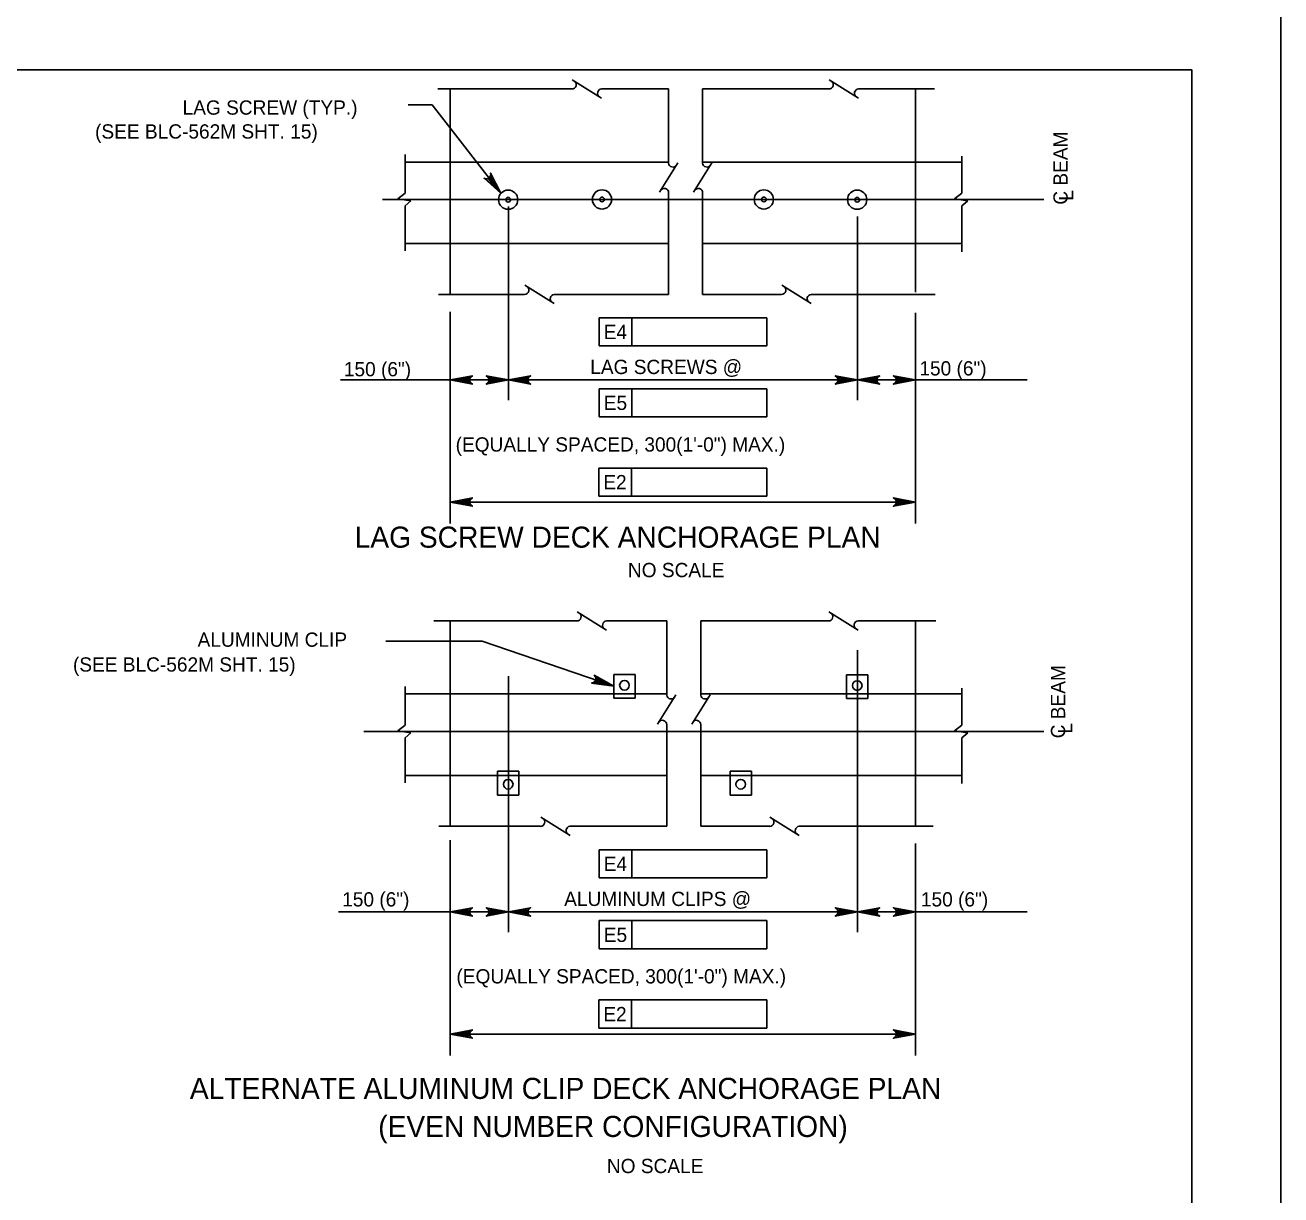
# Model space of a CAD drawing. Extents: x -13 to 81, y -176 to 0.
# Drawn here: x 57.44 to 68, y -98.21 to -88.38 of the extents above; entities that cross this region are included whole.
import ezdxf

# ---------------------------------------------------------------- set-up
doc = ezdxf.new("R2010")
doc.units = 0
for name, color, linetype in [('Level 1', 7, 'Continuous'), ('Level 2', 7, 'Continuous'), ('Level 3', 7, 'Continuous'), ('Level 4', 7, 'Continuous'), ('Level 63', 7, 'Continuous'), ('Level 8', 7, 'Continuous'), ('Level 9', 7, 'Continuous')]:
    doc.layers.add(name, color=color, linetype=linetype)

# ---------------------------------------------------------------- blocks, each defined once
blk = doc.blocks.new('B')
at = {"layer": 'Level 3'}
blk.add_circle((0, 0), 0.107, dxfattribs=at)
for start, end in [(0, 180), (180, 0)]:
    blk.add_arc((0, 0), 0.026, start, end, dxfattribs=at)

msp = doc.modelspace()

# ---------------------------------------------------------------- linework, layer by layer
at = {"layer": 'Level 1'}
msp.add_lwpolyline([(35.75, -109.25), (67.25, -109.25), (67.25, -88.75), (35.75, -88.75)], close=True, dxfattribs=at)
at = {"layer": 'Level 2'}
for p, q in [((61.015, -90.639), (61.015, -88.912)), ((64.928, -90.62), (64.928, -88.912)), ((61.015, -95.112), (61.015, -93.385)), ((64.928, -95.112), (64.928, -93.385))]:
    msp.add_line(p, q, dxfattribs=at)
at = {"layer": 'Level 3'}
for p, q in [((60.909, -88.912), (62.038, -88.912)), ((62.041, -88.834), (62.287, -88.989)), ((62.286, -88.912), (62.851, -88.912)), ((62.851, -89.535), (62.851, -88.912)), ((63.137, -88.912), (64.199, -88.912)), ((63.137, -89.535), (63.137, -88.912)), ((64.202, -88.834), (64.448, -88.989)), ((64.448, -88.912), (65.086, -88.912)), ((60.635, -89.787), (60.635, -89.463)), ((60.635, -89.526), (62.851, -89.526)), ((62.774, -89.781), (62.928, -89.534)), ((63.06, -89.781), (63.215, -89.534)), ((63.137, -89.526), (65.318, -89.526)), ((65.318, -89.787), (65.318, -89.478)), ((60.573, -89.835), (60.635, -89.787)), ((60.684, -89.852), (60.573, -89.835)), ((60.635, -89.895), (60.684, -89.852)), ((62.851, -90.639), (62.851, -89.784)), ((63.137, -90.639), (63.137, -89.784)), ((65.256, -89.835), (65.318, -89.787)), ((65.367, -89.852), (65.256, -89.835)), ((65.318, -89.895), (65.367, -89.852)), ((60.635, -90.272), (60.635, -89.895)), ((65.318, -90.28), (65.318, -89.895)), ((62.851, -90.211), (60.635, -90.211)), ((65.318, -90.211), (63.137, -90.211)), ((61.643, -90.562), (61.889, -90.717)), ((63.804, -90.562), (64.05, -90.717)), ((60.917, -90.639), (61.64, -90.639)), ((61.889, -90.639), (62.851, -90.639)), ((63.137, -90.639), (63.801, -90.639)), ((64.05, -90.639), (65.094, -90.639)), ((62.082, -93.307), (62.329, -93.462)), ((64.198, -93.307), (64.445, -93.462)), ((60.877, -93.385), (62.079, -93.385)), ((62.328, -93.385), (62.836, -93.385)), ((62.836, -94.008), (62.836, -93.385)), ((63.122, -94.008), (63.122, -93.385)), ((63.122, -93.385), (64.195, -93.385)), ((64.444, -93.385), (65.098, -93.385)), ((60.635, -94.26), (60.635, -93.936)), ((65.318, -94.26), (65.318, -93.951)), ((60.635, -93.999), (62.836, -93.999)), ((62.759, -94.254), (62.913, -94.007)), ((63.045, -94.254), (63.2, -94.007)), ((63.122, -93.999), (65.318, -93.999)), ((60.573, -94.308), (60.635, -94.26)), ((62.836, -95.112), (62.836, -94.257)), ((63.122, -95.112), (63.122, -94.257)), ((65.256, -94.308), (65.318, -94.26)), ((60.684, -94.325), (60.573, -94.308)), ((60.635, -94.369), (60.684, -94.325)), ((60.635, -94.745), (60.635, -94.369)), ((65.367, -94.325), (65.256, -94.308)), ((65.318, -94.369), (65.367, -94.325)), ((65.318, -94.753), (65.318, -94.369)), ((62.836, -94.684), (60.635, -94.684)), ((65.318, -94.684), (63.122, -94.684)), ((61.776, -95.035), (62.023, -95.19)), ((63.703, -95.035), (63.95, -95.19)), ((60.919, -95.112), (61.773, -95.112)), ((62.022, -95.112), (62.836, -95.112)), ((63.122, -95.112), (63.701, -95.112)), ((63.949, -95.112), (65.076, -95.112))]:
    msp.add_line(p, q, dxfattribs=at)
for centre in [(62.48, -93.926), (64.437, -93.928), (61.502, -94.758), (63.458, -94.758)]:
    msp.add_circle(centre, 0.0407, dxfattribs=at)
for centre, start, end in [((62.038, -88.875), 270, 60), ((62.29, -88.948), 95.3286, 237.8672), ((64.199, -88.875), 270, 60), ((64.451, -88.948), 95.3286, 237.8672), ((62.887, -89.532), 185.3286, 327.8672), ((63.173, -89.532), 185.3286, 327.8672), ((62.815, -89.784), 0, 150), ((63.101, -89.784), 0, 150), ((61.64, -90.603), 270, 60), ((63.801, -90.603), 270, 60), ((61.892, -90.675), 95.3286, 237.8672), ((64.053, -90.675), 95.3286, 237.8672), ((62.079, -93.349), 270, 60), ((64.195, -93.349), 270, 60), ((62.332, -93.421), 95.3286, 237.8672), ((64.447, -93.421), 95.3286, 237.8672), ((62.872, -94.005), 185.3286, 327.8672), ((63.158, -94.005), 185.3286, 327.8672), ((62.8, -94.257), 0, 150), ((63.086, -94.257), 0, 150), ((61.773, -95.076), 270, 60), ((62.025, -95.148), 95.3286, 237.8672), ((63.701, -95.076), 270, 60), ((63.953, -95.148), 95.3286, 237.8672)]:
    msp.add_arc(centre, 0.0364, start, end, dxfattribs=at)
at = {"layer": 'Level 4'}
for p, q in [((60.864, -89.046), (60.66, -89.046)), ((66.006, -89.842), (60.444, -89.842)), ((62.266, -90.836), (62.266, -91.072)), ((62.541, -90.836), (62.266, -90.836)), ((63.678, -90.836), (62.541, -90.836)), ((62.541, -91.072), (62.541, -90.836)), ((63.678, -90.836), (63.678, -91.072)), ((61.015, -91.012), (61.015, -92.566)), ((64.928, -91.012), (64.928, -92.566)), ((62.266, -91.072), (63.678, -91.072)), ((61.015, -91.359), (61.504, -91.359)), ((62.266, -91.432), (62.266, -91.668)), ((62.541, -91.432), (62.266, -91.432)), ((62.541, -91.668), (62.541, -91.432)), ((63.678, -91.432), (62.541, -91.432)), ((63.678, -91.432), (63.678, -91.668)), ((64.439, -91.359), (64.928, -91.359)), ((62.266, -91.668), (63.678, -91.668)), ((62.264, -92.099), (62.54, -92.099)), ((62.264, -92.336), (62.264, -92.099)), ((62.54, -92.336), (62.54, -92.099)), ((62.54, -92.099), (63.676, -92.099)), ((63.676, -92.099), (63.676, -92.336)), ((64.928, -92.385), (61.015, -92.385)), ((63.676, -92.336), (62.264, -92.336)), ((61.282, -93.555), (60.474, -93.555)), ((66.006, -94.315), (60.289, -94.315)), ((62.266, -95.309), (62.266, -95.545)), ((62.541, -95.309), (62.266, -95.309)), ((62.541, -95.545), (62.541, -95.309)), ((63.678, -95.309), (62.541, -95.309)), ((63.678, -95.309), (63.678, -95.545)), ((61.015, -95.485), (61.015, -97.039)), ((62.266, -95.545), (63.678, -95.545)), ((64.928, -95.485), (64.928, -97.039)), ((61.015, -95.832), (61.504, -95.832)), ((64.439, -95.832), (64.928, -95.832)), ((62.266, -95.905), (62.266, -96.141)), ((62.541, -95.905), (62.266, -95.905)), ((63.678, -95.905), (62.541, -95.905)), ((62.541, -96.141), (62.541, -95.905)), ((63.678, -95.905), (63.678, -96.141)), ((62.266, -96.141), (63.678, -96.141)), ((62.264, -96.572), (62.54, -96.572)), ((62.264, -96.809), (62.264, -96.572)), ((62.54, -96.809), (62.54, -96.572)), ((62.54, -96.572), (63.676, -96.572)), ((63.676, -96.572), (63.676, -96.809)), ((63.676, -96.809), (62.264, -96.809)), ((64.928, -96.859), (61.015, -96.859))]:
    msp.add_line(p, q, dxfattribs=at)
for points in [[(61.441, -89.788), (60.864, -89.046)], [(61.441, -89.788), (61.299, -89.662), (61.315, -89.668), (61.33, -89.666), (61.341, -89.66), (61.349, -89.65), (61.355, -89.637), (61.354, -89.619), (61.441, -89.788), (61.355, -89.637), (61.349, -89.65), (61.441, -89.788), (61.341, -89.66), (61.33, -89.666), (61.441, -89.788), (61.315, -89.668)], [(61.015, -91.359), (61.201, -91.324), (61.187, -91.334), (61.18, -91.347), (61.177, -91.359), (61.18, -91.372), (61.187, -91.384), (61.201, -91.394), (61.015, -91.359), (61.187, -91.384), (61.18, -91.372), (61.015, -91.359), (61.177, -91.359), (61.18, -91.347), (61.015, -91.359), (61.187, -91.334)], [(61.504, -91.359), (61.318, -91.394), (61.332, -91.384), (61.34, -91.372), (61.342, -91.359), (61.34, -91.347), (61.332, -91.334), (61.318, -91.324), (61.504, -91.359), (61.332, -91.334), (61.34, -91.347), (61.504, -91.359), (61.342, -91.359), (61.34, -91.372), (61.504, -91.359), (61.332, -91.384)], [(61.504, -91.359), (61.691, -91.324), (61.676, -91.334), (61.669, -91.347), (61.667, -91.359), (61.669, -91.372), (61.676, -91.384), (61.691, -91.394), (61.504, -91.359), (61.676, -91.384), (61.669, -91.372), (61.504, -91.359), (61.667, -91.359), (61.669, -91.347), (61.504, -91.359), (61.676, -91.334)], [(64.439, -91.359), (64.253, -91.394), (64.267, -91.384), (64.275, -91.372), (64.277, -91.359), (64.275, -91.347), (64.267, -91.334), (64.253, -91.324), (64.439, -91.359), (64.267, -91.334), (64.275, -91.347), (64.439, -91.359), (64.277, -91.359), (64.275, -91.372), (64.439, -91.359), (64.267, -91.384)], [(64.439, -91.359), (64.626, -91.324), (64.611, -91.334), (64.604, -91.347), (64.602, -91.359), (64.604, -91.372), (64.611, -91.384), (64.626, -91.394), (64.439, -91.359), (64.611, -91.384), (64.604, -91.372), (64.439, -91.359), (64.602, -91.359), (64.604, -91.347), (64.439, -91.359), (64.611, -91.334)], [(64.928, -91.359), (64.742, -91.394), (64.756, -91.384), (64.764, -91.372), (64.766, -91.359), (64.764, -91.347), (64.756, -91.334), (64.742, -91.324), (64.928, -91.359), (64.756, -91.334), (64.764, -91.347), (64.928, -91.359), (64.766, -91.359), (64.764, -91.372), (64.928, -91.359), (64.756, -91.384)], [(61.015, -92.385), (61.201, -92.351), (61.187, -92.361), (61.18, -92.373), (61.177, -92.385), (61.18, -92.398), (61.187, -92.41), (61.201, -92.42), (61.015, -92.385), (61.187, -92.41), (61.18, -92.398), (61.015, -92.385), (61.177, -92.385), (61.18, -92.373), (61.015, -92.385), (61.187, -92.361)], [(64.928, -92.385), (64.742, -92.42), (64.756, -92.41), (64.764, -92.398), (64.766, -92.385), (64.764, -92.373), (64.756, -92.361), (64.742, -92.351), (64.928, -92.385), (64.756, -92.361), (64.764, -92.373), (64.928, -92.385), (64.766, -92.385), (64.764, -92.398), (64.928, -92.385), (64.756, -92.41)], [(62.391, -93.934), (61.282, -93.555)], [(62.391, -93.934), (62.203, -93.907), (62.22, -93.902), (62.231, -93.893), (62.237, -93.882), (62.239, -93.869), (62.236, -93.855), (62.226, -93.841), (62.391, -93.934), (62.236, -93.855), (62.239, -93.869), (62.391, -93.934), (62.237, -93.882), (62.231, -93.893), (62.391, -93.934), (62.22, -93.902)], [(61.015, -95.832), (61.201, -95.797), (61.187, -95.807), (61.18, -95.82), (61.177, -95.832), (61.18, -95.845), (61.187, -95.857), (61.201, -95.867), (61.015, -95.832), (61.187, -95.857), (61.18, -95.845), (61.015, -95.832), (61.177, -95.832), (61.18, -95.82), (61.015, -95.832), (61.187, -95.807)], [(61.504, -95.832), (61.318, -95.867), (61.332, -95.857), (61.34, -95.845), (61.342, -95.832), (61.34, -95.82), (61.332, -95.807), (61.318, -95.797), (61.504, -95.832), (61.332, -95.807), (61.34, -95.82), (61.504, -95.832), (61.342, -95.832), (61.34, -95.845), (61.504, -95.832), (61.332, -95.857)], [(61.504, -95.832), (61.691, -95.797), (61.676, -95.807), (61.669, -95.82), (61.667, -95.832), (61.669, -95.845), (61.676, -95.857), (61.691, -95.867), (61.504, -95.832), (61.676, -95.857), (61.669, -95.845), (61.504, -95.832), (61.667, -95.832), (61.669, -95.82), (61.504, -95.832), (61.676, -95.807)], [(64.439, -95.832), (64.253, -95.867), (64.267, -95.857), (64.275, -95.845), (64.277, -95.832), (64.275, -95.82), (64.267, -95.807), (64.253, -95.797), (64.439, -95.832), (64.267, -95.807), (64.275, -95.82), (64.439, -95.832), (64.277, -95.832), (64.275, -95.845), (64.439, -95.832), (64.267, -95.857)], [(64.439, -95.832), (64.626, -95.797), (64.611, -95.807), (64.604, -95.82), (64.602, -95.832), (64.604, -95.845), (64.611, -95.857), (64.626, -95.867), (64.439, -95.832), (64.611, -95.857), (64.604, -95.845), (64.439, -95.832), (64.602, -95.832), (64.604, -95.82), (64.439, -95.832), (64.611, -95.807)], [(64.928, -95.832), (64.742, -95.867), (64.756, -95.857), (64.764, -95.845), (64.766, -95.832), (64.764, -95.82), (64.756, -95.807), (64.742, -95.797), (64.928, -95.832), (64.756, -95.807), (64.764, -95.82), (64.928, -95.832), (64.766, -95.832), (64.764, -95.845), (64.928, -95.832), (64.756, -95.857)], [(61.015, -96.859), (61.201, -96.824), (61.187, -96.834), (61.18, -96.846), (61.177, -96.859), (61.18, -96.871), (61.187, -96.884), (61.201, -96.894), (61.015, -96.859), (61.187, -96.884), (61.18, -96.871), (61.015, -96.859), (61.177, -96.859), (61.18, -96.846), (61.015, -96.859), (61.187, -96.834)], [(64.928, -96.859), (64.742, -96.894), (64.756, -96.884), (64.764, -96.871), (64.766, -96.859), (64.764, -96.846), (64.756, -96.834), (64.742, -96.824), (64.928, -96.859), (64.756, -96.834), (64.764, -96.846), (64.928, -96.859), (64.766, -96.859), (64.764, -96.871), (64.928, -96.859), (64.756, -96.884)]]:
    msp.add_lwpolyline(points, dxfattribs=at)
msp.add_lwpolyline([(62.391, -93.934), (62.387, -93.932), (62.386, -93.934)], close=True, dxfattribs=at)
at = {"layer": 'Level 63'}
msp.add_lwpolyline([(34, -110), (68, -110), (68, -88), (34, -88)], close=True, dxfattribs=at)
at = {"layer": 'Level 8'}
for p, q in [((61.504, -89.901), (61.504, -91.529)), ((64.439, -89.984), (64.439, -91.529)), ((61.015, -90.786), (61.015, -91.529)), ((64.928, -90.794), (64.928, -91.529)), ((60.093, -91.359), (61.391, -91.359)), ((61.504, -91.359), (64.439, -91.359)), ((64.928, -91.359), (65.865, -91.359)), ((64.439, -93.63), (64.439, -96.002)), ((61.504, -93.849), (61.504, -96.002)), ((64.437, -93.928), (64.437, -93.928)), ((65.111, -93.999), (65.111, -93.999)), ((60.802, -94.684), (60.802, -94.684)), ((64.733, -94.684), (64.733, -94.684)), ((61.502, -94.758), (61.502, -94.758)), ((61.015, -95.229), (61.015, -96.002)), ((64.928, -95.257), (64.928, -96.002)), ((60.076, -95.832), (61.015, -95.832)), ((61.504, -95.832), (64.439, -95.832)), ((64.928, -95.832), (65.865, -95.832))]:
    msp.add_line(p, q, dxfattribs=at)
at = {"layer": 'Level 9'}
for p, q in [((62.391, -93.834), (62.569, -93.834)), ((62.391, -94.034), (62.391, -93.834)), ((62.569, -93.834), (62.569, -94.034)), ((64.347, -93.837), (64.526, -93.837)), ((64.347, -94.037), (64.347, -93.837)), ((64.526, -93.837), (64.526, -94.037)), ((62.569, -94.034), (62.391, -94.034)), ((64.526, -94.037), (64.347, -94.037)), ((61.412, -94.649), (61.412, -94.849)), ((61.591, -94.649), (61.412, -94.649)), ((61.591, -94.849), (61.591, -94.649)), ((63.369, -94.649), (63.369, -94.849)), ((63.548, -94.649), (63.369, -94.649)), ((63.548, -94.849), (63.548, -94.649)), ((61.412, -94.849), (61.591, -94.849)), ((63.369, -94.849), (63.548, -94.849))]:
    msp.add_line(p, q, dxfattribs=at)

# ---------------------------------------------------------------- block references
at = {"layer": 'Level 4', "xscale": 0.7559417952, "yscale": 0.7559417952}
for p in [(61.502, -89.843), (62.291, -89.841), (63.652, -89.841), (64.437, -89.843)]:
    msp.add_blockref('B', p, dxfattribs=at)

# ---------------------------------------------------------------- texts
at = {"layer": 'Level 4'}
for s, height, p in [('LAG SCREW (TYP.)', 0.12, (58.764, -89.128)), ('(SEE BLC-562M SHT. 15)', 0.12, (58.028, -89.329)), ('E4', 0.12, (62.305, -91.015)), ('150 (6")', 0.12, (60.12, -91.328)), ('LAG SCREWS @', 0.12, (62.192, -91.309)), ('150 (6")', 0.12, (64.96, -91.321)), ('E5', 0.12, (62.306, -91.611)), ('(EQUALLY SPACED, 300(1\'-0") MAX.)', 0.12, (61.06, -91.961)), ('E2', 0.12, (62.302, -92.278)), ('LAG SCREW DECK ANCHORAGE PLAN', 0.17717, (60.211, -92.769)), ('NO SCALE', 0.12, (62.509, -93.017)), ('ALUMINUM CLIP', 0.12, (58.89, -93.602)), ('(SEE BLC-562M SHT. 15)', 0.12, (57.842, -93.811)), ('E4', 0.12, (62.305, -95.488)), ('150 (6")', 0.12, (60.106, -95.786)), ('ALUMINUM CLIPS @', 0.12, (61.973, -95.782)), ('150 (6")', 0.12, (64.973, -95.786)), ('E5', 0.12, (62.306, -96.084)), ('(EQUALLY SPACED, 300(1\'-0") MAX.)', 0.12, (61.067, -96.433)), ('E2', 0.12, (62.302, -96.751)), ('ALTERNATE ALUMINUM CLIP DECK ANCHORAGE PLAN', 0.17717, (58.825, -97.404)), ('(EVEN NUMBER CONFIGURATION)', 0.17717, (60.409, -97.724)), ('NO SCALE', 0.12, (62.332, -98.028))]:
    msp.add_text(s, height=height, dxfattribs=at).set_placement(p)
for s, p in [('C BEAM', (66.207, -89.885)), ('L', (66.255, -89.852)), ('C BEAM', (66.186, -94.372)), ('L', (66.245, -94.333))]:
    msp.add_text(s, height=0.12, rotation=90, dxfattribs=at).set_placement(p)

doc.saveas('drawing.dxf')
